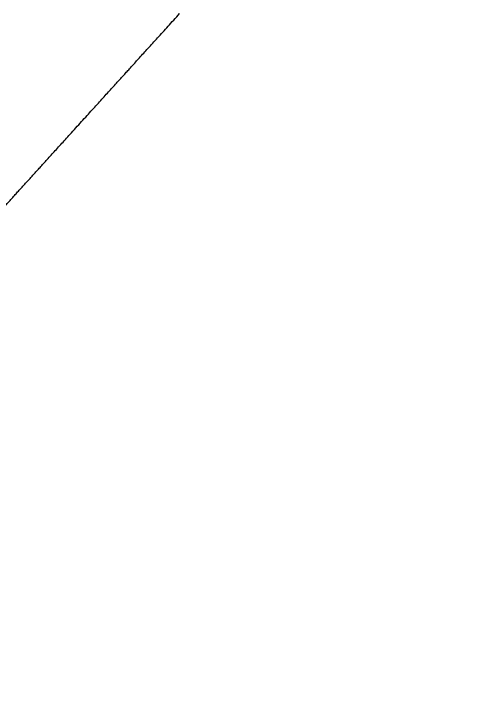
# Model space of a CAD drawing. Extents: x 2010838 to 2015151, y 441905 to 447792.
# Drawn here: x 2014177.944 to 2014179.084, y 445283.739 to 445285.397 of the extents above; entities that cross this region are included whole.
import ezdxf

# ---------------------------------------------------------------- set-up
doc = ezdxf.new("R2010")
doc.units = 0
for name, color, linetype in [('C-CURB STOPS', 7, 'Continuous'), ('CLRD', 7, 'Continuous'), ('DEED', 7, 'Continuous'), ('HATCH', 7, 'Continuous'), ('S-Existing Minor', 7, 'Continuous'), ('TEXT-LG', 7, 'Continuous'), ('TEXT-MED', 7, 'Continuous')]:
    doc.layers.add(name, color=color, linetype=linetype)

msp = doc.modelspace()

# ---------------------------------------------------------------- linework, layer by layer
at = {"layer": 'C-CURB STOPS'}
msp.add_arc((2013223.904, 446217.9077), 1292, 312.8462719, 322.2051038, dxfattribs=at)
msp.add_arc((2013223.904, 446217.9077), 1292, 312.8462719, 322.2051038, dxfattribs=at)
at = {"layer": 'CLRD'}
msp.add_arc((2013223.904, 446217.9077), 1300, 266.6264259, 322.2051038, dxfattribs=at)
at = {"layer": 'DEED'}
msp.add_arc((2013223.904, 446217.9077), 1292, 312.8462719, 322.2051038, dxfattribs=at)
at = {"layer": 'HATCH'}
for radius, start in [(1279.25, 293.0401192), (1291.25, 312.8462719)]:
    msp.add_arc((2013223.904, 446217.9077), radius, start, 322.2051038, dxfattribs=at)
at = {"layer": 'S-Existing Minor'}
msp.add_arc((2013223.904, 446217.9077), 1396.5025, 312.8462719, 322.2051038, dxfattribs=at)
at = {"layer": 'TEXT-LG'}
for radius, end in [(1324.3726, 319.8116526), (1319.3726, 319.5639302)]:
    msp.add_arc((2013204.9505, 446169.351), radius, 314.8841212, end, dxfattribs=at)
at = {"layer": 'TEXT-MED'}
for p, q in [((2014178.3504, 445285.3974), (2014178.3504, 445285.3975)), ((2014178.0854, 445285.1056), (2014178.0854, 445285.1057))]:
    msp.add_line(p, q, dxfattribs=at)
for points in [[(2014178.0854, 445285.1057), (2014178.1738, 445285.203), (2014178.2621, 445285.3002), (2014178.3504, 445285.3974)], [(2014177.867, 445284.8653), (2014177.9398, 445284.9454), (2014178.0126, 445285.0255), (2014178.0854, 445285.1056)]]:
    msp.add_open_spline(points, degree=2, dxfattribs=at)

doc.saveas('drawing.dxf')
